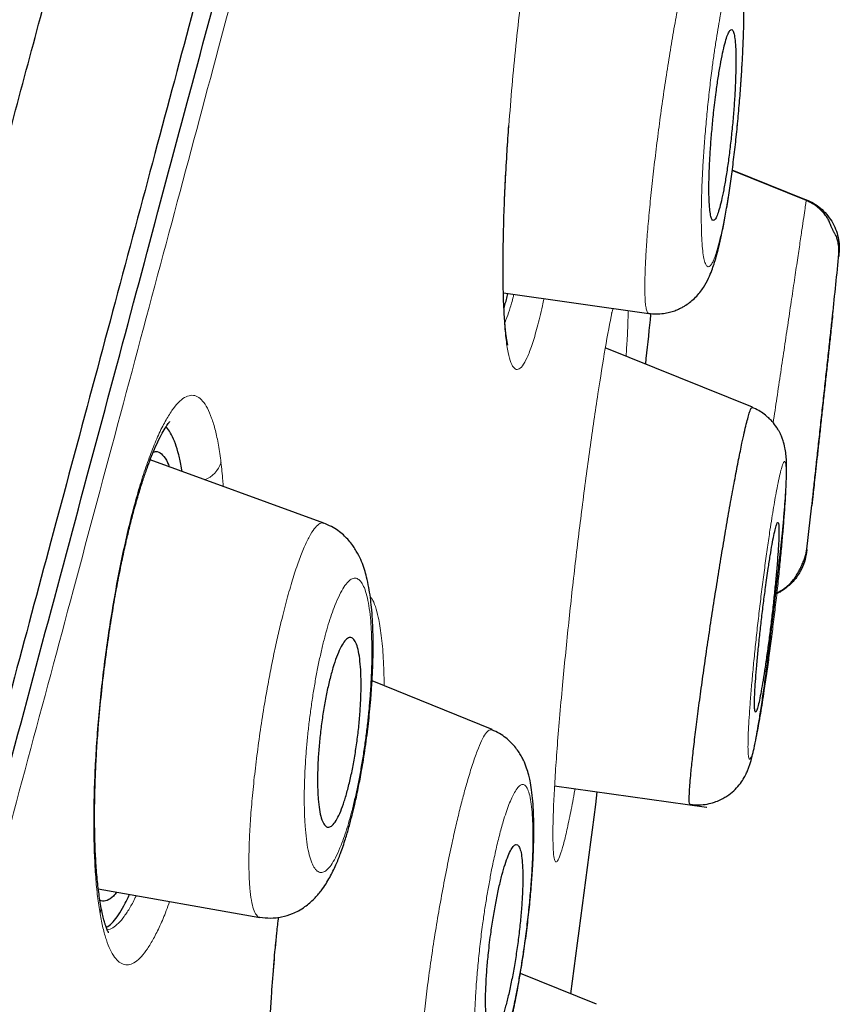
# Model space of a CAD drawing. Header units: millimetres. Extents: x 8 to 847, y 12 to 2109.
# Tile 259 of 265: x 828 to 836, y 1846 to 1855. Entities that reach past the tile are written whole.
import ezdxf

# ---------------------------------------------------------------- set-up
doc = ezdxf.new("R2010")
doc.units = ezdxf.units.MM

msp = doc.modelspace()

# ---------------------------------------------------------------- linework, layer by layer
at = {"color": 7, "linetype": 'Continuous', "lineweight": 30}
for p, q in [((835.5216, 1853.3243), (834.8169, 1853.6086)), ((832.6421, 1852.4453), (834.0235, 1852.251)), ((833.6731, 1852.2541), (833.6742, 1852.2594)), ((835.0089, 1851.3599), (833.6106, 1851.9248)), ((830.9342, 1850.2573), (829.2841, 1850.8578)), ((832.5354, 1848.2946), (831.3931, 1848.7561)), ((833.127, 1847.759), (834.572, 1847.5559)), ((834.5721, 1847.5558), (834.575, 1847.5554)), ((828.7916, 1846.778), (830.328, 1846.5071)), ((833.5275, 1845.6808), (832.8031, 1845.9734))]:
    msp.add_line(p, q, dxfattribs=at)
at = {"color": 8, "linetype": 'Continuous', "lineweight": 0}
for p, q in [((834.818, 1853.6166), (835.5219, 1853.3323)), ((831.5083, 1848.7096), (831.5098, 1848.7147))]:
    msp.add_line(p, q, dxfattribs=at)
at = {"color": 8, "linetype": 'Continuous', "lineweight": 0, "flags": 128}
for points in [[(832.64, 1852.9419), (832.6433, 1852.976), (832.6423, 1852.9847)], [(828.8123, 1846.6339), (828.8154, 1846.5909), (828.8081, 1846.5421)]]:
    msp.add_lwpolyline(points, dxfattribs=at)
at = {"color": 7, "linetype": 'Continuous', "lineweight": 30}
for radius, start, end in [(221.7, 354.004378, 354.15612), (221.7, 353.418789, 353.534728), (220, 352.265096, 352.769588)]:
    msp.add_arc((615.2842, 1875.3908), radius, start, end, dxfattribs=at)
at = {"color": 8, "linetype": 'Continuous', "lineweight": 0}
msp.add_arc((829.6991, 1850.9199), 0.2726, 291.95518, 341.57467, dxfattribs=at)
at = {"color": 7, "linetype": 'Continuous', "lineweight": 30}
for points, knots in [([(807.4836, 1777.5966), (807.6321, 1778.1509), (807.9292, 1779.2595), (808.4015, 1781.0224), (808.8924, 1782.8544), (809.4027, 1784.7589), (809.9309, 1786.7301), (810.4761, 1788.7647), (811.0372, 1790.8587), (811.6132, 1793.0084), (812.2031, 1795.2099), (812.8058, 1797.4594), (813.4204, 1799.7529), (814.0455, 1802.0861), (814.68, 1804.4541), (815.3227, 1806.8525), (815.9723, 1809.2767), (816.6276, 1811.7223), (817.2874, 1814.1848), (817.9505, 1816.6596), (818.6158, 1819.1424), (819.2819, 1821.6284), (819.9476, 1824.1128), (820.6116, 1826.5908), (821.2726, 1829.0579), (821.9296, 1831.5097), (822.5812, 1833.9415), (823.2262, 1836.3489), (823.8635, 1838.7274), (824.4919, 1841.0724), (825.11, 1843.3793), (825.7167, 1845.6435), (826.3109, 1847.861), (826.8915, 1850.0279), (827.4576, 1852.1405), (828.008, 1854.1949), (828.5419, 1856.1872), (829.0581, 1858.1136), (829.5556, 1859.9704), (830.0334, 1861.7535), (830.4904, 1863.4592), (830.926, 1865.0848), (831.3394, 1866.6278), (831.73, 1868.0855), (832.0971, 1869.4554), (832.44, 1870.7349), (832.7579, 1871.9216), (833.0503, 1873.0127), (833.3163, 1874.0057), (833.5554, 1874.898), (833.7673, 1875.6887), (833.9517, 1876.3769), (834.1084, 1876.9618), (834.2371, 1877.4419), (834.338, 1877.8186), (834.4088, 1878.0828), (834.4481, 1878.2295), (834.4532, 1878.2486), (834.4548, 1878.2543)], [0, 0, 0, 0, 0.018042, 0.036084, 0.054125, 0.072166, 0.090206, 0.108247, 0.126288, 0.144329, 0.162369, 0.180411, 0.198454, 0.216495, 0.234536, 0.252576, 0.270617, 0.288657, 0.306697, 0.324738, 0.342779, 0.360821, 0.378863, 0.396905, 0.414946, 0.432988, 0.451029, 0.46907, 0.487111, 0.505152, 0.523194, 0.541236, 0.559277, 0.577318, 0.595359, 0.6134, 0.631441, 0.649482, 0.667522, 0.685564, 0.703605, 0.721646, 0.739687, 0.757729, 0.775771, 0.793813, 0.811856, 0.829898, 0.847941, 0.865983, 0.884024, 0.902063, 0.920103, 0.938143, 0.956182, 0.974222, 0.992264, 1, 1, 1, 1]), ([(835.2833, 1875.9967), (835.2819, 1875.9914), (835.2791, 1875.9807), (835.2561, 1875.8941), (835.2194, 1875.756), (835.1676, 1875.5613), (835.1011, 1875.3114), (835.0197, 1875.0066), (834.9264, 1874.6588), (834.8229, 1874.274), (834.711, 1873.8576), (834.5875, 1873.3983), (834.4527, 1872.8961), (834.3066, 1872.3514), (834.1436, 1871.7432), (833.9626, 1871.0679), (833.7625, 1870.3216), (833.5496, 1869.5278), (833.3242, 1868.6867), (833.0863, 1867.7987), (832.8354, 1866.8622), (832.5791, 1865.9057), (832.3188, 1864.9345), (832.0566, 1863.956), (831.7851, 1862.9424), (831.5043, 1861.8939), (831.2141, 1860.8106), (830.9061, 1859.6609), (830.5798, 1858.4427), (830.2347, 1857.1539), (829.8801, 1855.8293), (829.516, 1854.4689), (829.1423, 1853.073), (828.7585, 1851.6395), (828.376, 1850.2124), (827.9967, 1848.7981), (827.6232, 1847.4056), (827.2446, 1845.9942), (826.8611, 1844.5639), (826.4726, 1843.1146), (826.0678, 1841.604), (825.6466, 1840.0318), (825.2089, 1838.3975), (824.7665, 1836.7453), (824.3194, 1835.0752), (823.8674, 1833.3869), (823.4101, 1831.679), (822.9611, 1830.0036), (822.5221, 1828.3667), (822.0953, 1826.7754), (821.668, 1825.1821), (821.2403, 1823.5866), (820.812, 1821.9888), (820.3711, 1820.3433), (819.9178, 1818.6517), (819.4529, 1816.9154), (818.9886, 1815.1811), (818.5248, 1813.4485), (818.0615, 1811.7174), (817.599, 1809.9901), (817.1514, 1808.32), (816.72, 1806.7118), (816.3057, 1805.1672), (815.8956, 1803.6385), (815.4899, 1802.1255), (815.0884, 1800.6282), (814.6794, 1799.1017), (814.2634, 1797.549), (813.8414, 1795.9734), (813.4256, 1794.4203), (813.0158, 1792.8897), (812.6121, 1791.3815), (812.2156, 1789.9007), (811.8381, 1788.4923), (811.4802, 1787.1576), (811.141, 1785.8931), (810.8098, 1784.6585), (810.4867, 1783.4538), (810.1718, 1782.2791), (809.856, 1781.1007), (809.5405, 1779.9229), (809.2265, 1778.7504), (808.9232, 1777.6173), (808.6306, 1776.5238), (808.3486, 1775.47), (808.0783, 1774.4602), (807.8274, 1773.5244), (807.5958, 1772.6608), (807.3821, 1771.8645), (807.1794, 1771.1092), (806.9879, 1770.395), (806.8076, 1769.7222), (806.6335, 1769.0713), (806.4665, 1768.4474), (806.3081, 1767.856), (806.1637, 1767.3167), (806.0333, 1766.8297), (805.9169, 1766.3952), (805.8149, 1766.0141), (805.7295, 1765.6959), (805.6598, 1765.4361), (805.6045, 1765.2299), (805.5614, 1765.0691), (805.531, 1764.9555), (805.5129, 1764.8875), (805.5107, 1764.879), (805.5097, 1764.8752)], [0, 0, 0, 0, 0.0100488, 0.0200919, 0.0301386, 0.0401985, 0.0502808, 0.0603948, 0.070493, 0.0797013, 0.0888762, 0.0980249, 0.1071542, 0.1162713, 0.1253833, 0.1354668, 0.1455147, 0.1555364, 0.1655409, 0.1755377, 0.1855359, 0.1955954, 0.2048106, 0.214007, 0.2231919, 0.2323725, 0.2415562, 0.2507502, 0.2607489, 0.2707344, 0.2807164, 0.2907046, 0.3007086, 0.3107382, 0.3208483, 0.3300984, 0.3393164, 0.3485101, 0.3576878, 0.3668575, 0.3760274, 0.3859972, 0.3959575, 0.4059188, 0.4158921, 0.4258881, 0.4359177, 0.4460151, 0.4552509, 0.4644585, 0.4736465, 0.4828239, 0.4919994, 0.501182, 0.511156, 0.5211274, 0.5311077, 0.5411082, 0.5511401, 0.5612146, 0.5712997, 0.5805053, 0.5896829, 0.5988408, 0.6079874, 0.6171312, 0.6262804, 0.6362715, 0.6462633, 0.6562665, 0.6662916, 0.6763489, 0.6864488, 0.696503, 0.7056735, 0.714826, 0.7239681, 0.7331072, 0.7422508, 0.7514063, 0.7613949, 0.7713915, 0.7814057, 0.791447, 0.8015249, 0.8116487, 0.8217109, 0.8308841, 0.8400399, 0.8491855, 0.8583278, 0.8674741, 0.8766316, 0.8866669, 0.8966877, 0.9067032, 0.9167224, 0.9267546, 0.936809, 0.9468382, 0.9560053, 0.9651645, 0.9743229, 0.9834876, 0.9926657, 1, 1, 1, 1]), ([(820.5619, 1820.3868), (820.7419, 1821.0585), (821.1013, 1822.4002), (821.6393, 1824.4087), (822.1755, 1826.4098), (822.7099, 1828.4038), (823.2424, 1830.3905), (823.7616, 1832.3282), (824.2666, 1834.2133), (824.7568, 1836.0431), (825.2423, 1837.855), (825.723, 1839.6491), (826.206, 1841.4521), (826.69, 1843.2593), (827.1738, 1845.0648), (827.6494, 1846.8392), (828.1169, 1848.5826), (828.5756, 1850.2937), (829.0157, 1851.9361), (829.4364, 1853.5072), (829.8376, 1855.0057), (830.2277, 1856.4624), (830.6067, 1857.8771), (830.9799, 1859.2701), (831.3462, 1860.6371), (831.7042, 1861.9728), (832.0481, 1863.2551), (832.3776, 1864.4839), (832.6923, 1865.6571), (832.9851, 1866.7501), (833.2562, 1867.7631), (833.5065, 1868.6982), (833.7413, 1869.5754), (833.9607, 1870.3944), (834.1675, 1871.1665), (834.3607, 1871.8871), (834.5389, 1872.5508), (834.6989, 1873.1462), (834.8407, 1873.6729), (834.9636, 1874.13), (835.065, 1874.5088), (835.1459, 1874.8125), (835.2073, 1875.0438), (835.2518, 1875.2116), (835.2766, 1875.3053), (835.2871, 1875.3449), (835.284, 1875.3334), (835.284, 1875.3331)], [0, 0, 0, 0, 0.023348, 0.046637, 0.069904, 0.093184, 0.116513, 0.139899, 0.161914, 0.183909, 0.205913, 0.227956, 0.250066, 0.273262, 0.296451, 0.319667, 0.342941, 0.366307, 0.389749, 0.411805, 0.433832, 0.455857, 0.477904, 0.500001, 0.523166, 0.546344, 0.569563, 0.592854, 0.616246, 0.63967, 0.661691, 0.683687, 0.705684, 0.727707, 0.749779, 0.772936, 0.796127, 0.819383, 0.842732, 0.866205, 0.889715, 0.911771, 0.933756, 0.955693, 0.977608, 0.999525, 1, 1, 1, 1]), ([(834.0234, 1852.251), (834.0478, 1852.2486), (834.0945, 1852.244), (834.1614, 1852.2491), (834.2194, 1852.2603), (834.2708, 1852.2761), (834.313, 1852.2938), (834.3488, 1852.3124), (834.3845, 1852.334), (834.4256, 1852.364), (834.4703, 1852.4048), (834.5107, 1852.4509), (834.5549, 1852.5132), (834.5911, 1852.5808), (834.6228, 1852.657), (834.6455, 1852.7226), (834.667, 1852.7935), (834.6907, 1852.8834), (834.7166, 1852.997), (834.7438, 1853.1347), (834.7711, 1853.2916), (834.7972, 1853.4617), (834.822, 1853.6426), (834.845, 1853.8324), (834.8658, 1854.0285), (834.8837, 1854.2251), (834.8985, 1854.415), (834.9101, 1854.5917), (834.9188, 1854.7527), (834.9247, 1854.8967), (834.9282, 1855.0229), (834.9293, 1855.1338), (834.9279, 1855.2463), (834.9236, 1855.3584), (834.914, 1855.48), (834.9002, 1855.5785), (834.879, 1855.6692), (834.8565, 1855.7365), (834.8337, 1855.7864), (834.8141, 1855.8219), (834.7949, 1855.8528), (834.7685, 1855.889), (834.7318, 1855.9304), (834.6855, 1855.9725), (834.6263, 1856.0147), (834.58, 1856.0359), (834.5555, 1856.0471)], [0, 0, 0, 0, 0.014255, 0.027232, 0.038657, 0.048323, 0.058249, 0.065076, 0.071993, 0.083835, 0.097444, 0.111717, 0.125811, 0.154033, 0.178681, 0.199514, 0.223394, 0.251579, 0.284088, 0.319488, 0.355045, 0.390778, 0.42675, 0.463018, 0.499651, 0.536487, 0.571977, 0.605852, 0.638098, 0.668697, 0.697638, 0.725233, 0.752007, 0.786611, 0.822504, 0.862522, 0.88382, 0.905834, 0.923241, 0.929571, 0.93592, 0.946147, 0.956482, 0.969023, 0.983613, 1, 1, 1, 1]), ([(834.664, 1854.3543), (834.6598, 1854.3222), (834.6516, 1854.2579), (834.6382, 1854.1396), (834.6245, 1854.001), (834.6119, 1853.8453), (834.6028, 1853.696), (834.5971, 1853.5573), (834.5952, 1853.4336), (834.597, 1853.3279), (834.6023, 1853.2432), (834.611, 1853.181), (834.6228, 1853.1431), (834.6372, 1853.1295), (834.6541, 1853.1412), (834.6728, 1853.177), (834.6931, 1853.2372), (834.7143, 1853.3196), (834.7359, 1853.4232), (834.7574, 1853.5451), (834.778, 1853.6821), (834.7972, 1853.8305), (834.8143, 1853.9854), (834.8287, 1854.1425), (834.84, 1854.2962), (834.8479, 1854.4421), (834.8521, 1854.5755), (834.8527, 1854.6928), (834.8495, 1854.7908), (834.8429, 1854.8673), (834.8329, 1854.9202), (834.8201, 1854.9493), (834.8047, 1854.953), (834.7871, 1854.9325), (834.7676, 1854.8871), (834.747, 1854.8187), (834.7256, 1854.7281), (834.7042, 1854.6185), (834.6833, 1854.4935), (834.6704, 1854.4007), (834.664, 1854.3543)], [0, 0, 0, 0, 0.017774, 0.035548, 0.063134, 0.090722, 0.118279, 0.145837, 0.173055, 0.200273, 0.227001, 0.253728, 0.280023, 0.306316, 0.332413, 0.358508, 0.384728, 0.410948, 0.43757, 0.464194, 0.491329, 0.518466, 0.545988, 0.573512, 0.601116, 0.628721, 0.656072, 0.683423, 0.710309, 0.737193, 0.763604, 0.790014, 0.816138, 0.842261, 0.868406, 0.89455, 0.920919, 0.947288, 0.973643, 1, 1, 1, 1]), ([(832.6424, 1852.9845), (832.6445, 1853.0709), (832.6487, 1853.2411), (832.6611, 1853.514), (832.6759, 1853.7785), (832.6884, 1853.9548), (832.6942, 1854.0366)], [0, 0, 0, 0, 0.269012, 0.52963, 0.781931, 1, 1, 1, 1]), ([(835.8292, 1852.7916), (835.8305, 1852.8139), (835.8331, 1852.8555), (835.8268, 1852.9119), (835.8167, 1852.9563), (835.8052, 1852.9884), (835.7958, 1853.0059), (835.791, 1853.0105), (835.7849, 1853.0211), (835.7802, 1853.0302), (835.7752, 1853.0408), (835.7675, 1853.0582), (835.7571, 1853.083), (835.7434, 1853.1145), (835.73, 1853.145), (835.7073, 1853.1821), (835.6752, 1853.2215), (835.6332, 1853.2603), (835.5814, 1853.2968), (835.5413, 1853.315), (835.5207, 1853.3243)], [0, 0, 0, 0, 0.0853, 0.159227, 0.221206, 0.27222, 0.315429, 0.351503, 0.365334, 0.378137, 0.391904, 0.408331, 0.452915, 0.51645, 0.598735, 0.680195, 0.758146, 0.83568, 0.91559, 1, 1, 1, 1]), ([(835.5219, 1853.3322), (835.5452, 1853.3216), (835.5928, 1853.2998), (835.6577, 1853.2529), (835.7161, 1853.1954), (835.7648, 1853.1279), (835.8017, 1853.0534), (835.8253, 1852.9749), (835.8365, 1852.8956), (835.8335, 1852.8433), (835.832, 1852.8177)], [0, 0, 0, 0, 0.119303, 0.24336, 0.370802, 0.500005, 0.629208, 0.756647, 0.880701, 1, 1, 1, 1]), ([(832.6833, 1851.9505), (832.6834, 1851.9504), (832.6848, 1851.9493), (832.6825, 1851.9574), (832.6793, 1851.9737), (832.6742, 1852.0014), (832.668, 1852.0428), (832.6612, 1852.1014), (832.6546, 1852.1752), (832.6488, 1852.2635), (832.6441, 1852.3651), (832.6405, 1852.4866), (832.6387, 1852.6298), (832.6388, 1852.795), (832.6411, 1852.9201), (832.6424, 1852.9845)], [0, 0, 0, 0, 0.00729, 0.058784, 0.110175, 0.170778, 0.24074, 0.320207, 0.409311, 0.491005, 0.57948, 0.674715, 0.776635, 0.885117, 1, 1, 1, 1]), ([(835.832, 1852.8177), (835.8319, 1852.8163), (835.8316, 1852.8143), (835.8296, 1852.7951), (835.8289, 1852.7894)], [0, 0, 0, 0, 0.700976, 1, 1, 1, 1]), ([(832.6473, 1852.3024), (832.6578, 1852.3363), (832.6704, 1852.3775), (832.6834, 1852.43), (832.6857, 1852.4392)], [0, 0, 0, 0, 0.824358, 1, 1, 1, 1]), ([(833.9944, 1851.7697), (834.0097, 1851.9117), (834.0272, 1852.0737), (834.044, 1852.23), (834.0461, 1852.2495)], [0, 0, 0, 0, 0.87579, 1, 1, 1, 1]), ([(835.7714, 1852.2337), (835.7715, 1852.2343), (835.7719, 1852.2382), (835.7701, 1852.2211), (835.7657, 1852.1811), (835.7586, 1852.1158), (835.7519, 1852.0548), (835.7486, 1852.0239)], [0, 0, 0, 0, 0.039317, 0.27605, 0.519734, 0.756445, 1, 1, 1, 1]), ([(835.7486, 1852.0239), (835.7462, 1852.002), (835.7414, 1851.958), (835.7316, 1851.8688), (835.7191, 1851.7537), (835.7035, 1851.6114), (835.687, 1851.4598), (835.6702, 1851.3063), (835.6535, 1851.1526), (835.6375, 1851.0061), (835.6224, 1850.8678), (835.6089, 1850.7444), (835.5971, 1850.6365), (835.5875, 1850.549), (835.5802, 1850.482), (835.5757, 1850.4409), (835.5737, 1850.4228), (835.5741, 1850.4265), (835.5742, 1850.4272)], [0, 0, 0, 0, 0.04442, 0.089374, 0.158461, 0.229583, 0.298623, 0.369663, 0.43818, 0.50865, 0.576406, 0.646078, 0.713164, 0.782151, 0.848938, 0.917643, 0.984635, 1, 1, 1, 1]), ([(834.4183, 1847.5853), (834.4172, 1847.5844), (834.4124, 1847.5804), (834.4092, 1847.6029), (834.4081, 1847.6472), (834.4106, 1847.7073), (834.416, 1847.7844), (834.4253, 1847.8881), (834.4394, 1848.0237), (834.4592, 1848.1956), (834.4833, 1848.3888), (834.5111, 1848.6006), (834.5425, 1848.8275), (834.5768, 1849.0649), (834.6133, 1849.3087), (834.6514, 1849.555), (834.6905, 1849.7998), (834.7298, 1850.0392), (834.7688, 1850.2687), (834.8071, 1850.485), (834.8439, 1850.6848), (834.8786, 1850.8646), (834.9079, 1851.0081), (834.932, 1851.119), (834.9515, 1851.2019), (834.9685, 1851.2676), (834.9847, 1851.3205), (834.9981, 1851.3543), (835.004, 1851.3542), (835.0065, 1851.3542)], [0, 0, 0, 0, 0.012439, 0.054242, 0.085402, 0.116479, 0.147632, 0.178863, 0.220575, 0.26231, 0.303998, 0.345611, 0.387146, 0.428643, 0.470116, 0.511542, 0.552899, 0.594202, 0.635547, 0.676988, 0.718502, 0.760037, 0.801556, 0.832698, 0.863852, 0.89503, 0.926233, 0.967821, 1, 1, 1, 1]), ([(834.4178, 1847.582), (834.4458, 1847.5794), (834.4998, 1847.5745), (834.5773, 1847.5834), (834.6451, 1847.6007), (834.7013, 1847.6233), (834.7467, 1847.6476), (834.7961, 1847.6802), (834.848, 1847.7249), (834.8954, 1847.7803), (834.9303, 1847.8339), (834.9543, 1847.8808), (834.9722, 1847.9232), (834.983, 1847.954), (834.9946, 1847.9914), (835.0084, 1848.0429), (835.0254, 1848.1169), (835.0447, 1848.2141), (835.0653, 1848.3303), (835.0865, 1848.4608), (835.1087, 1848.6088), (835.1306, 1848.7639), (835.1507, 1848.914), (835.1686, 1849.0545), (835.1842, 1849.182), (835.1975, 1849.2942), (835.2086, 1849.39), (835.2174, 1849.4687), (835.2242, 1849.5302), (835.2288, 1849.5727), (835.2317, 1849.5992), (835.2338, 1849.618), (835.2365, 1849.6401), (835.241, 1849.6777), (835.2478, 1849.7347), (835.257, 1849.8132), (835.2679, 1849.9092), (835.2801, 1850.0208), (835.2929, 1850.145), (835.3055, 1850.2775), (835.3165, 1850.4064), (835.3248, 1850.5245), (835.3306, 1850.6324), (835.3338, 1850.7278), (835.3342, 1850.8107), (835.3318, 1850.8763), (835.3258, 1850.9382), (835.315, 1850.9956), (835.2999, 1851.0461), (835.2868, 1851.0805), (835.2732, 1851.11), (835.2613, 1851.1323), (835.2503, 1851.1512), (835.2315, 1851.1807), (835.2032, 1851.2175), (835.163, 1851.259), (835.1203, 1851.2946), (835.0681, 1851.3295), (835.028, 1851.3475), (835.007, 1851.3569)], [0, 0, 0, 0, 0.015341, 0.029606, 0.042427, 0.053538, 0.062773, 0.070679, 0.086419, 0.102529, 0.11762, 0.130427, 0.141363, 0.155983, 0.173485, 0.194694, 0.224492, 0.259569, 0.289755, 0.323144, 0.358313, 0.390877, 0.420519, 0.447205, 0.470783, 0.491242, 0.508592, 0.522834, 0.533965, 0.541982, 0.545952, 0.548432, 0.552247, 0.558159, 0.569287, 0.584097, 0.602549, 0.624601, 0.65022, 0.679387, 0.711716, 0.743107, 0.772456, 0.805113, 0.83513, 0.862222, 0.885117, 0.904344, 0.914806, 0.923757, 0.931158, 0.937051, 0.939694, 0.943683, 0.95651, 0.965301, 0.975579, 0.98721, 1, 1, 1, 1]), ([(828.8124, 1846.6336), (828.8046, 1846.6834), (828.7893, 1846.7816), (828.7733, 1846.9518), (828.7624, 1847.132), (828.7567, 1847.3212), (828.7556, 1847.5159), (828.7588, 1847.714), (828.7659, 1847.9132), (828.7766, 1848.1117), (828.7926, 1848.3383), (828.8156, 1848.5913), (828.8466, 1848.8656), (828.881, 1849.1237), (828.9175, 1849.3633), (828.9549, 1849.5826), (828.9922, 1849.781), (829.0289, 1849.9586), (829.0645, 1850.1176), (829.0992, 1850.2607), (829.1364, 1850.4026), (829.1756, 1850.5395), (829.216, 1850.668), (829.2534, 1850.7768), (829.29, 1850.8746), (829.3278, 1850.9668), (829.3687, 1851.056), (829.4094, 1851.133), (829.4445, 1851.1885), (829.4651, 1851.2154), (829.4732, 1851.2242), (829.4716, 1851.2237), (829.4711, 1851.2236)], [0, 0, 0, 0, 0.042268, 0.083479, 0.123608, 0.162617, 0.200465, 0.237117, 0.272551, 0.306761, 0.339756, 0.38705, 0.431818, 0.474027, 0.513629, 0.550583, 0.584866, 0.616469, 0.645621, 0.673207, 0.699326, 0.731801, 0.761603, 0.788753, 0.813808, 0.841576, 0.873139, 0.906689, 0.940089, 0.972711, 0.991596, 1, 1, 1, 1]), ([(829.5871, 1850.7475), (829.5854, 1850.7593), (829.5768, 1850.8199), (829.5562, 1850.9101), (829.5252, 1851.0163), (829.4888, 1851.0979), (829.4581, 1851.1499), (829.4383, 1851.1654), (829.4333, 1851.1693)], [0, 0, 0, 0, 0.052254, 0.268183, 0.485213, 0.705438, 0.926214, 1, 1, 1, 1]), ([(829.3149, 1850.9339), (829.3275, 1850.9362), (829.3589, 1850.9418), (829.4039, 1850.9071), (829.4419, 1850.857), (829.4604, 1850.8065), (829.4658, 1850.7916)], [0, 0, 0, 0, 0.214641, 0.537462, 0.864288, 1, 1, 1, 1]), ([(830.3274, 1846.5091), (830.3611, 1846.5052), (830.4302, 1846.4972), (830.5353, 1846.5097), (830.6265, 1846.5377), (830.6999, 1846.5733), (830.7689, 1846.6169), (830.842, 1846.6795), (830.9082, 1846.7565), (830.9555, 1846.8253), (830.9914, 1846.8865), (831.0225, 1846.9466), (831.0565, 1847.0201), (831.0966, 1847.1199), (831.1376, 1847.2408), (831.1738, 1847.3632), (831.2029, 1847.4727), (831.2279, 1847.576), (831.2484, 1847.6682), (831.2651, 1847.7488), (831.2802, 1847.826), (831.2957, 1847.9108), (831.3125, 1848.0108), (831.3299, 1848.1243), (831.3454, 1848.2389), (831.359, 1848.3516), (831.3709, 1848.4638), (831.3819, 1848.585), (831.3922, 1848.7253), (831.4002, 1848.88), (831.4044, 1849.0439), (831.4037, 1849.1992), (831.3983, 1849.3368), (831.3894, 1849.4524), (831.378, 1849.5526), (831.3629, 1849.6491), (831.3446, 1849.7348), (831.3214, 1849.8175), (831.2946, 1849.8919), (831.2644, 1849.9572), (831.2315, 1850.0134), (831.2011, 1850.0577), (831.1644, 1850.1022), (831.1198, 1850.1464), (831.0683, 1850.1876), (831.0059, 1850.2268), (830.9586, 1850.2459), (830.934, 1850.2559)], [0, 0, 0, 0, 0.021398, 0.043893, 0.067162, 0.080925, 0.098664, 0.127389, 0.15343, 0.175313, 0.194892, 0.213316, 0.231576, 0.262682, 0.29845, 0.32482, 0.349962, 0.372057, 0.391147, 0.407278, 0.421138, 0.437514, 0.457361, 0.479222, 0.502428, 0.52225, 0.542937, 0.566038, 0.591391, 0.624135, 0.657676, 0.692096, 0.724697, 0.753004, 0.777654, 0.803358, 0.831383, 0.851966, 0.874333, 0.898226, 0.91069, 0.923559, 0.938112, 0.951095, 0.965818, 0.982178, 1, 1, 1, 1]), ([(835.159, 1849.8238), (835.1548, 1849.7949), (835.1464, 1849.7373), (835.1312, 1849.6276), (835.114, 1849.495), (835.0953, 1849.3405), (835.0781, 1849.1869), (835.0629, 1849.0387), (835.0501, 1848.9004), (835.04, 1848.7756), (835.033, 1848.6681), (835.0291, 1848.5801), (835.0285, 1848.5145), (835.0311, 1848.472), (835.0369, 1848.4546), (835.0457, 1848.4618), (835.0573, 1848.4946), (835.0714, 1848.5513), (835.0876, 1848.6315), (835.1055, 1848.7326), (835.1247, 1848.8523), (835.1445, 1848.987), (835.1644, 1849.1329), (835.1837, 1849.2855), (835.2019, 1849.4402), (835.2184, 1849.5923), (835.2328, 1849.7373), (835.2446, 1849.871), (835.2535, 1849.9895), (835.2594, 1850.0901), (835.262, 1850.1697), (835.2614, 1850.2271), (835.2575, 1850.2599), (835.2506, 1850.2684), (835.2407, 1850.2511), (835.2282, 1850.2096), (835.2132, 1850.1437), (835.1964, 1850.0561), (835.1782, 1849.9496), (835.1654, 1849.8657), (835.159, 1849.8238)], [0, 0, 0, 0, 0.017403, 0.034807, 0.062108, 0.08941, 0.116686, 0.143963, 0.171026, 0.19809, 0.22485, 0.251609, 0.278106, 0.304601, 0.330985, 0.357367, 0.383838, 0.410308, 0.437032, 0.463757, 0.490793, 0.51783, 0.545094, 0.57236, 0.599667, 0.626975, 0.654121, 0.681267, 0.708125, 0.734981, 0.761548, 0.788114, 0.814511, 0.840907, 0.867328, 0.893749, 0.920316, 0.946883, 0.973441, 1, 1, 1, 1]), ([(835.5233, 1849.9815), (835.5179, 1849.95), (835.5067, 1849.8854), (835.4657, 1849.7931), (835.4064, 1849.7075), (835.3286, 1849.6375), (835.2677, 1849.5956), (835.2323, 1849.5836), (835.2299, 1849.5828)], [0, 0, 0, 0, 0.184519, 0.379031, 0.580159, 0.783738, 0.985292, 1, 1, 1, 1]), ([(835.2307, 1849.5896), (835.2331, 1849.5906), (835.2506, 1849.5973), (835.2787, 1849.6132), (835.3162, 1849.6369), (835.349, 1849.6636), (835.3789, 1849.6933), (835.4061, 1849.7264), (835.4307, 1849.7631), (835.4498, 1849.7984), (835.469, 1849.836), (835.483, 1849.866), (835.4922, 1849.8873), (835.5006, 1849.9082), (835.5108, 1849.9365), (835.5208, 1849.9715), (835.5242, 1849.9943), (835.526, 1850.0067)], [0, 0, 0, 0, 0.012058, 0.088931, 0.153188, 0.220512, 0.296, 0.382311, 0.480792, 0.586422, 0.673186, 0.710908, 0.746738, 0.782336, 0.819256, 0.901528, 1, 1, 1, 1]), ([(835.5259, 1850.0061), (835.5251, 1849.9989), (835.5235, 1849.9838), (835.5233, 1849.9823), (835.5233, 1849.9815)], [0, 0, 0, 0, 0.476745, 1, 1, 1, 1]), ([(835.5233, 1849.9815), (835.5233, 1849.9823), (835.5235, 1849.9838), (835.5251, 1849.9989), (835.5259, 1850.0061)], [0, 0, 0, 0, 0.523061, 1, 1, 1, 1]), ([(830.8817, 1847.633), (830.879, 1847.6803), (830.874, 1847.7652), (830.8759, 1847.9109), (830.8828, 1848.0529), (830.8954, 1848.2005), (830.9127, 1848.3487), (830.9346, 1848.4948), (830.9604, 1848.635), (830.9897, 1848.7658), (831.0218, 1848.8844), (831.0559, 1848.9863), (831.0912, 1849.0696), (831.1264, 1849.1296), (831.1608, 1849.1652), (831.1928, 1849.1734), (831.2217, 1849.1549), (831.2463, 1849.1091), (831.2659, 1849.0388), (831.2799, 1848.9457), (831.2881, 1848.8345), (831.2903, 1848.7075), (831.2867, 1848.5702), (831.2775, 1848.425), (831.2632, 1848.2771), (831.2439, 1848.1291), (831.2205, 1847.9849), (831.1932, 1847.848), (831.1627, 1847.7212), (831.1298, 1847.6089), (831.0952, 1847.5132), (831.0599, 1847.4389), (831.0248, 1847.3875), (830.9913, 1847.3625), (830.9603, 1847.3641), (830.933, 1847.3934), (830.9103, 1847.4487), (830.8924, 1847.5274), (830.8853, 1847.5978), (830.8817, 1847.633)], [0, 0, 0, 0, 0.033628, 0.060335, 0.08704, 0.113097, 0.139152, 0.164893, 0.190632, 0.216527, 0.242421, 0.268899, 0.295378, 0.322625, 0.349875, 0.37772, 0.405569, 0.433554, 0.461541, 0.48916, 0.516779, 0.543714, 0.570648, 0.596881, 0.623112, 0.648907, 0.674699, 0.700497, 0.726294, 0.752556, 0.778819, 0.805825, 0.832836, 0.860531, 0.888231, 0.916177, 0.944125, 0.972062, 1, 1, 1, 1]), ([(831.9016, 1844.5261), (831.9279, 1844.5235), (831.9775, 1844.5185), (832.0479, 1844.5242), (832.1069, 1844.5359), (832.1558, 1844.5509), (832.1956, 1844.567), (832.232, 1844.5848), (832.2701, 1844.6069), (832.3182, 1844.6409), (832.373, 1844.6897), (832.428, 1844.7536), (832.4712, 1844.8182), (832.5045, 1844.8778), (832.5384, 1844.9481), (832.5703, 1845.0254), (832.602, 1845.1135), (832.6325, 1845.2082), (832.6653, 1845.3219), (832.701, 1845.4605), (832.7383, 1845.6249), (832.7751, 1845.8099), (832.8096, 1846.0063), (832.8405, 1846.2067), (832.8674, 1846.4078), (832.89, 1846.606), (832.9076, 1846.7948), (832.92, 1846.9687), (832.9278, 1847.1241), (832.9316, 1847.2616), (832.932, 1847.3849), (832.9292, 1847.5021), (832.9225, 1847.615), (832.9117, 1847.7166), (832.8983, 1847.7964), (832.8828, 1847.8637), (832.8632, 1847.9296), (832.8394, 1847.989), (832.8114, 1848.0433), (832.7846, 1848.0867), (832.7523, 1848.1301), (832.7119, 1848.1744), (832.6637, 1848.217), (832.6039, 1848.2586), (832.5575, 1848.2798), (832.5333, 1848.2909)], [0, 0, 0, 0, 0.016321, 0.030744, 0.042958, 0.052753, 0.061845, 0.068796, 0.07936, 0.09376, 0.111873, 0.132668, 0.153597, 0.174531, 0.193962, 0.220696, 0.246329, 0.272555, 0.302322, 0.335719, 0.37275, 0.411548, 0.450001, 0.488151, 0.526023, 0.563652, 0.600837, 0.635998, 0.668945, 0.699757, 0.728628, 0.757883, 0.788463, 0.819338, 0.846288, 0.862943, 0.882345, 0.90448, 0.916139, 0.928248, 0.941532, 0.953561, 0.967413, 0.982965, 1, 1, 1, 1]), ([(832.5244, 1846.3692), (832.5199, 1846.3356), (832.5108, 1846.2686), (832.4974, 1846.1501), (832.485, 1846.0163), (832.4758, 1845.8733), (832.4719, 1845.7434), (832.4731, 1845.6303), (832.4794, 1845.5373), (832.4905, 1845.4665), (832.5061, 1845.4199), (832.5255, 1845.3977), (832.5483, 1845.4009), (832.5736, 1845.4282), (832.6012, 1845.4797), (832.63, 1845.5532), (832.6595, 1845.6478), (832.689, 1845.7609), (832.7174, 1845.89), (832.7442, 1846.0318), (832.7684, 1846.182), (832.7893, 1846.3368), (832.8061, 1846.4908), (832.8184, 1846.6396), (832.8255, 1846.778), (832.8276, 1846.9021), (832.8244, 1847.0079), (832.8163, 1847.0928), (832.8033, 1847.1545), (832.7863, 1847.1921), (832.7655, 1847.2044), (832.7417, 1847.1924), (832.7153, 1847.1555), (832.6872, 1847.0959), (832.658, 1847.0139), (832.6285, 1846.9123), (832.5994, 1846.7931), (832.5718, 1846.6603), (832.5462, 1846.5176), (832.5316, 1846.4186), (832.5244, 1846.3692)], [0, 0, 0, 0, 0.017774, 0.035548, 0.063134, 0.090722, 0.118279, 0.145837, 0.173055, 0.200273, 0.227001, 0.253728, 0.280023, 0.306316, 0.332413, 0.358508, 0.384728, 0.410948, 0.43757, 0.464194, 0.491329, 0.518466, 0.545988, 0.573512, 0.601116, 0.628721, 0.656072, 0.683423, 0.710309, 0.737193, 0.763604, 0.790014, 0.816138, 0.842261, 0.868406, 0.89455, 0.920919, 0.947288, 0.973643, 1, 1, 1, 1]), ([(828.9657, 1846.7473), (828.9556, 1846.7342), (828.9243, 1846.6937), (828.8751, 1846.6663), (828.8319, 1846.6555), (828.8108, 1846.6704), (828.8066, 1846.6734)], [0, 0, 0, 0, 0.176375, 0.544741, 0.909292, 1, 1, 1, 1]), ([(828.8669, 1846.4144), (828.8717, 1846.4164), (828.8924, 1846.4254), (828.9311, 1846.4631), (828.9824, 1846.5282), (829.0349, 1846.6147), (829.0702, 1846.6887), (829.0879, 1846.7258)], [0, 0, 0, 0, 0.070362, 0.303582, 0.535197, 0.767403, 1, 1, 1, 1]), ([(828.8872, 1846.3619), (828.8877, 1846.3616), (828.8904, 1846.3602), (828.8839, 1846.3711), (828.8774, 1846.3871), (828.8698, 1846.406), (828.8622, 1846.4269), (828.8527, 1846.4561), (828.8409, 1846.4978), (828.8267, 1846.5563), (828.8174, 1846.6064), (828.8124, 1846.6336)], [0, 0, 0, 0, 0.028572, 0.18339, 0.316412, 0.4092, 0.485972, 0.574621, 0.689844, 0.831665, 1, 1, 1, 1]), ([(830.4202, 1844.7079), (830.4179, 1844.7596), (830.4132, 1844.8619), (830.4116, 1845.0331), (830.4134, 1845.2119), (830.4189, 1845.3975), (830.4276, 1845.5876), (830.4409, 1845.811), (830.4605, 1846.068), (830.4827, 1846.3123), (830.4993, 1846.46), (830.5049, 1846.5095)], [0, 0, 0, 0, 0.113367, 0.224223, 0.332606, 0.438504, 0.541875, 0.642668, 0.788893, 0.929144, 1, 1, 1, 1])]:
    msp.add_open_spline(points, degree=3, knots=knots, dxfattribs=at)
at = {"color": 8, "linetype": 'Continuous', "lineweight": 0}
for points, knots in [([(835.2832, 1874.7394), (835.2813, 1874.7326), (835.2776, 1874.7189), (835.2475, 1874.6058), (835.1992, 1874.4248), (835.1311, 1874.1695), (835.0435, 1873.8415), (834.9383, 1873.4491), (834.8171, 1872.9977), (834.6816, 1872.4933), (834.5298, 1871.9275), (834.3617, 1871.3006), (834.1738, 1870.5991), (833.9651, 1869.8202), (833.7349, 1868.9607), (833.4876, 1868.0368), (833.2232, 1867.049), (832.9412, 1865.9953), (832.6472, 1864.8987), (832.3433, 1863.7655), (832.0321, 1862.6049), (831.7081, 1861.3966), (831.3715, 1860.1408), (831.0152, 1858.8113), (830.6389, 1857.4066), (830.2421, 1855.925), (829.8328, 1854.396), (829.4108, 1852.8196), (828.9759, 1851.195), (828.5372, 1849.5582), (828.097, 1847.9167), (827.6579, 1846.2794), (827.2117, 1844.6153), (826.7586, 1842.9243), (826.2877, 1841.1662), (825.7992, 1839.3426), (825.2934, 1837.455), (824.7822, 1835.5473), (824.2657, 1833.6193), (823.744, 1831.6718), (823.2281, 1829.7465), (822.7194, 1827.8488), (822.2193, 1825.9826), (821.7176, 1824.1101), (821.2142, 1822.2309), (820.8779, 1820.9757), (820.7096, 1820.3473)], [0, 0, 0, 0, 0.023168, 0.046434, 0.069701, 0.092999, 0.116356, 0.139848, 0.161958, 0.183993, 0.205976, 0.227934, 0.249889, 0.273172, 0.296404, 0.319615, 0.342835, 0.366091, 0.38956, 0.411691, 0.433739, 0.45573, 0.477689, 0.499641, 0.522949, 0.546219, 0.569484, 0.592773, 0.616117, 0.639599, 0.66169, 0.683697, 0.705646, 0.727565, 0.749482, 0.772959, 0.796364, 0.819731, 0.843097, 0.866494, 0.889919, 0.911946, 0.933938, 0.955924, 0.977935, 1, 1, 1, 1]), ([(834.0238, 1852.253), (834.0223, 1852.2526), (834.0157, 1852.2507), (834.0068, 1852.2671), (833.9972, 1852.3014), (833.9899, 1852.3609), (833.9858, 1852.4498), (833.9863, 1852.575), (833.9918, 1852.7264), (834.0022, 1852.9027), (834.0177, 1853.1003), (834.0378, 1853.3151), (834.0621, 1853.5434), (834.0899, 1853.7816), (834.121, 1854.0258), (834.1547, 1854.2726), (834.1909, 1854.5178), (834.229, 1854.7573), (834.2683, 1854.9874), (834.3079, 1855.2039), (834.3441, 1855.3864), (834.3762, 1855.5364), (834.4042, 1855.6573), (834.4311, 1855.7631), (834.4595, 1855.8634), (834.4885, 1855.951), (834.5166, 1856.0151), (834.5394, 1856.0488), (834.5504, 1856.0453), (834.5551, 1856.0438)], [0, 0, 0, 0, 0.008775, 0.039808, 0.070923, 0.102109, 0.143734, 0.185338, 0.226839, 0.26821, 0.309512, 0.350791, 0.392044, 0.433241, 0.474365, 0.515448, 0.556612, 0.597882, 0.639219, 0.680571, 0.721915, 0.752946, 0.783999, 0.815082, 0.846186, 0.887621, 0.928928, 0.970003, 1, 1, 1, 1]), ([(832.64, 1852.9419), (832.642, 1853.0222), (832.6458, 1853.1822), (832.6567, 1853.4405), (832.6714, 1853.7098), (832.692, 1854.0201), (832.7195, 1854.3689), (832.7553, 1854.7527), (832.7929, 1855.1005), (832.8265, 1855.383), (832.847, 1855.5342), (832.8553, 1855.596)], [0, 0, 0, 0, 0.103711, 0.206475, 0.309367, 0.413461, 0.55165, 0.688263, 0.825763, 0.928724, 1, 1, 1, 1]), ([(834.8219, 1853.6561), (834.8293, 1853.7155), (834.8443, 1853.8349), (834.8642, 1854.0202), (834.8819, 1854.2069), (834.8968, 1854.3914), (834.9088, 1854.5707), (834.9175, 1854.7412), (834.9229, 1854.9013), (834.9251, 1855.0488), (834.9238, 1855.1812), (834.9193, 1855.2967), (834.9115, 1855.3916), (834.9003, 1855.4641), (834.8862, 1855.514), (834.8692, 1855.54), (834.8512, 1855.5418), (834.8333, 1855.5265), (834.8161, 1855.4988), (834.7981, 1855.4576), (834.7772, 1855.3965), (834.7533, 1855.3105), (834.7268, 1855.1963), (834.7024, 1855.0742), (834.6805, 1854.952), (834.6613, 1854.8341), (834.6429, 1854.7099), (834.6233, 1854.5655), (834.6031, 1854.4005), (834.5831, 1854.2152), (834.5656, 1854.0287), (834.5506, 1853.8436), (834.5387, 1853.6644), (834.5299, 1853.4932), (834.5246, 1853.3331), (834.5224, 1853.1857), (834.5237, 1853.0528), (834.5281, 1852.9375), (834.5359, 1852.8425), (834.5471, 1852.7703), (834.5612, 1852.7207), (834.5782, 1852.6947), (834.5962, 1852.6931), (834.6141, 1852.7087), (834.6313, 1852.7367), (834.6493, 1852.7784), (834.6701, 1852.8395), (834.694, 1852.9256), (834.7205, 1853.0403), (834.7449, 1853.162), (834.7667, 1853.2838), (834.7859, 1853.4016), (834.8045, 1853.5255), (834.8161, 1853.6128), (834.8219, 1853.6561)], [0, 0, 0, 0, 0.020756, 0.041697, 0.062521, 0.083571, 0.10428, 0.124999, 0.145814, 0.166544, 0.187523, 0.208546, 0.22925, 0.249991, 0.270704, 0.291421, 0.312498, 0.328146, 0.343726, 0.359445, 0.374953, 0.3957, 0.416636, 0.437441, 0.453286, 0.468883, 0.484391, 0.499974, 0.52077, 0.541547, 0.562657, 0.583469, 0.604381, 0.625109, 0.645874, 0.666815, 0.687612, 0.708762, 0.729479, 0.750126, 0.770951, 0.791679, 0.812666, 0.828504, 0.84409, 0.859588, 0.875164, 0.895818, 0.916786, 0.937655, 0.953231, 0.968829, 0.984537, 1, 1, 1, 1]), ([(835.2065, 1851.2106), (835.2182, 1851.2891), (835.2421, 1851.449), (835.2782, 1851.6917), (835.3141, 1851.9331), (835.3489, 1852.1669), (835.3819, 1852.389), (835.4126, 1852.5956), (835.4404, 1852.7828), (835.4646, 1852.9459), (835.4848, 1853.0822), (835.5009, 1853.1913), (835.5125, 1853.2692), (835.519, 1853.3129), (835.5199, 1853.3191), (835.5201, 1853.3206)], [0, 0, 0, 0, 0.078026, 0.158955, 0.240195, 0.321693, 0.4033, 0.484849, 0.566237, 0.647549, 0.728981, 0.810506, 0.891965, 0.973146, 1, 1, 1, 1]), ([(833.0282, 1852.391), (833.0235, 1852.3684), (833.002, 1852.265), (832.9638, 1852.1154), (832.9148, 1851.9475), (832.8676, 1851.8249), (832.8233, 1851.7467), (832.7823, 1851.7119), (832.7454, 1851.7218), (832.7132, 1851.7761), (832.6861, 1851.8731), (832.6647, 1852.0139), (832.6493, 1852.195), (832.6398, 1852.4116), (832.636, 1852.6589), (832.6387, 1852.8473), (832.64, 1852.9419)], [0, 0, 0, 0, 0.021019, 0.096048, 0.171333, 0.246207, 0.321981, 0.397562, 0.472552, 0.548142, 0.623123, 0.698057, 0.774171, 0.849507, 0.92441, 1, 1, 1, 1]), ([(835.8289, 1852.7894), (835.8283, 1852.7832), (835.8264, 1852.766), (835.821, 1852.7169), (835.8139, 1852.6515), (835.8061, 1852.5797), (835.797, 1852.496), (835.7856, 1852.3908), (835.7716, 1852.262), (835.7547, 1852.107), (835.7366, 1851.9403), (835.7175, 1851.7649), (835.6977, 1851.5834), (835.6776, 1851.3987), (835.6575, 1851.2141), (835.6378, 1851.0325), (835.6187, 1850.8571), (835.6005, 1850.6905), (835.5837, 1850.5361), (835.5685, 1850.3968), (835.5551, 1850.2738), (835.5438, 1850.1699), (835.5354, 1850.0926), (835.5297, 1850.0406), (835.5268, 1850.0137), (835.526, 1850.0066), (835.5259, 1850.0061)], [0, 0, 0, 0, 0.026834, 0.074352, 0.109822, 0.145058, 0.180427, 0.216292, 0.263698, 0.310847, 0.35853, 0.405915, 0.452929, 0.5004, 0.547879, 0.594959, 0.642406, 0.689717, 0.736719, 0.784254, 0.831359, 0.878996, 0.926159, 0.961873, 0.997181, 1, 1, 1, 1]), ([(832.6558, 1852.1665), (832.6594, 1852.1742), (832.6737, 1852.2043), (832.6994, 1852.2805), (832.7245, 1852.362), (832.7385, 1852.4193), (832.7414, 1852.4313)], [0, 0, 0, 0, 0.132122, 0.515376, 0.898108, 1, 1, 1, 1]), ([(833.2038, 1848.7152), (833.2216, 1848.9007), (833.2565, 1849.2631), (833.3202, 1849.8403), (833.3901, 1850.414), (833.4646, 1850.9707), (833.5396, 1851.4901), (833.6103, 1851.9255), (833.6587, 1852.1944), (833.6801, 1852.285), (833.6834, 1852.2988)], [0, 0, 0, 0, 0.143823, 0.28086, 0.417245, 0.559197, 0.702916, 0.839588, 0.975612, 1, 1, 1, 1]), ([(833.8284, 1852.2784), (833.8265, 1852.1966), (833.8237, 1852.077), (833.8118, 1851.9007), (833.8081, 1851.845)], [0, 0, 0, 0, 0.684529, 1, 1, 1, 1]), ([(828.8081, 1846.5421), (828.7997, 1846.5956), (828.783, 1846.7022), (828.7654, 1846.8893), (828.7535, 1847.0949), (828.7478, 1847.319), (828.7481, 1847.5571), (828.7547, 1847.8062), (828.7675, 1848.0646), (828.7865, 1848.3309), (828.8114, 1848.6022), (828.8423, 1848.8759), (828.879, 1849.1502), (828.9211, 1849.4233), (828.9678, 1849.6905), (829.0184, 1849.9467), (829.0725, 1850.1888), (829.1298, 1850.4156), (829.1897, 1850.6255), (829.2515, 1850.8159), (829.3149, 1850.9855), (829.3792, 1851.1324), (829.4432, 1851.2557), (829.5059, 1851.3522), (829.5669, 1851.4213), (829.6258, 1851.4626), (829.6818, 1851.4768), (829.7345, 1851.4632), (829.7837, 1851.4217), (829.8289, 1851.3532), (829.8696, 1851.2601), (829.9049, 1851.1423), (829.9349, 1851.0022), (829.9501, 1850.89), (829.9577, 1850.8338)], [0, 0, 0, 0, 0.031274, 0.062377, 0.093617, 0.1253, 0.156878, 0.188012, 0.219013, 0.250194, 0.281369, 0.312354, 0.343488, 0.375103, 0.406857, 0.438023, 0.46895, 0.499992, 0.531104, 0.562077, 0.593261, 0.625, 0.656521, 0.687645, 0.718702, 0.750026, 0.781091, 0.81207, 0.843281, 0.875033, 0.906586, 0.937729, 0.968764, 1, 1, 1, 1]), ([(829.9577, 1850.8338), (829.9642, 1850.7781), (829.9725, 1850.7063), (829.9774, 1850.6237), (829.9786, 1850.605)], [0, 0, 0, 0, 0.774561, 1, 1, 1, 1]), ([(835.1222, 1848.6647), (835.1301, 1848.7179), (835.1459, 1848.8244), (835.1698, 1848.9983), (835.1933, 1849.1789), (835.2161, 1849.3635), (835.2376, 1849.5481), (835.2575, 1849.7298), (835.2755, 1849.9063), (835.2915, 1850.0754), (835.3051, 1850.234), (835.3162, 1850.3797), (835.3243, 1850.5085), (835.3294, 1850.6182), (835.3314, 1850.7077), (835.3303, 1850.7754), (835.3265, 1850.8176), (835.3208, 1850.839), (835.3141, 1850.8444), (835.3058, 1850.8356), (835.2948, 1850.81), (835.2807, 1850.7627), (835.2629, 1850.6878), (835.2448, 1850.5989), (835.2271, 1850.504), (835.2106, 1850.4085), (835.1935, 1850.3038), (835.174, 1850.1778), (835.1523, 1850.0288), (835.1284, 1849.8554), (835.1048, 1849.6744), (835.082, 1849.4897), (835.0605, 1849.3051), (835.0407, 1849.1235), (835.0227, 1848.947), (835.0067, 1848.7778), (834.9931, 1848.619), (834.9819, 1848.4731), (834.9737, 1848.344), (834.9686, 1848.2345), (834.9666, 1848.1448), (834.9677, 1848.0767), (834.9715, 1848.0351), (834.9771, 1848.0138), (834.9838, 1848.0086), (834.9921, 1848.0177), (835.0031, 1848.0431), (835.0174, 1848.0912), (835.0352, 1848.1665), (835.0534, 1848.2554), (835.071, 1848.3501), (835.0876, 1848.4457), (835.1047, 1848.55), (835.1164, 1848.6264), (835.1222, 1848.6647)], [0, 0, 0, 0, 0.0207771, 0.0415166, 0.0625707, 0.0835889, 0.1042857, 0.1250213, 0.1458049, 0.1665177, 0.1875005, 0.2084832, 0.2291731, 0.2499321, 0.2705964, 0.2915589, 0.3123987, 0.3283072, 0.3439106, 0.3593692, 0.3748477, 0.3956352, 0.4163456, 0.4373425, 0.4531721, 0.4687625, 0.4842722, 0.4998622, 0.5206731, 0.541444, 0.5625292, 0.5835792, 0.6042712, 0.624967, 0.6457807, 0.6665005, 0.6874671, 0.7085428, 0.7292513, 0.7499568, 0.7707545, 0.7914743, 0.8124694, 0.8282845, 0.8438612, 0.859359, 0.87494, 0.8955806, 0.9165767, 0.9374158, 0.9533185, 0.9689429, 0.9844488, 1, 1, 1, 1]), ([(830.3284, 1846.5098), (830.3278, 1846.5096), (830.3144, 1846.5057), (830.293, 1846.5279), (830.2656, 1846.5805), (830.2451, 1846.6669), (830.231, 1846.7803), (830.2233, 1846.9199), (830.2222, 1847.0832), (830.2275, 1847.2683), (830.2396, 1847.473), (830.2585, 1847.6938), (830.2837, 1847.9267), (830.3146, 1848.1678), (830.3507, 1848.4131), (830.3883, 1848.6383), (830.4255, 1848.84), (830.4612, 1849.0173), (830.4987, 1849.1888), (830.5417, 1849.3708), (830.5903, 1849.5578), (830.6439, 1849.7413), (830.697, 1849.9006), (830.7488, 1850.0315), (830.7983, 1850.1337), (830.845, 1850.2076), (830.8877, 1850.2487), (830.9172, 1850.264), (830.9305, 1850.255), (830.9328, 1850.2534)], [0, 0, 0, 0, 0.002207, 0.043651, 0.084941, 0.126156, 0.167329, 0.20845, 0.249499, 0.290477, 0.331463, 0.372566, 0.413763, 0.454998, 0.496229, 0.537458, 0.568435, 0.599486, 0.630603, 0.661749, 0.703217, 0.744516, 0.785549, 0.826456, 0.867583, 0.908873, 0.950195, 0.991407, 1, 1, 1, 1]), ([(831.3781, 1848.6594), (831.3815, 1848.7176), (831.3885, 1848.8347), (831.392, 1848.9994), (831.3907, 1849.1541), (831.3841, 1849.2946), (831.3722, 1849.4188), (831.3552, 1849.5236), (831.3335, 1849.6089), (831.3072, 1849.6734), (831.2768, 1849.7157), (831.243, 1849.736), (831.2061, 1849.732), (831.167, 1849.7033), (831.126, 1849.6512), (831.0838, 1849.5755), (831.0445, 1849.4858), (831.0089, 1849.3902), (830.9777, 1849.294), (830.9477, 1849.1888), (830.919, 1849.0752), (830.8917, 1848.9534), (830.8661, 1848.8253), (830.8425, 1848.6924), (830.821, 1848.5561), (830.802, 1848.4182), (830.7857, 1848.28), (830.7723, 1848.1434), (830.7607, 1847.9942), (830.7522, 1847.8348), (830.7483, 1847.669), (830.7499, 1847.5144), (830.7565, 1847.3732), (830.7684, 1847.2492), (830.7853, 1847.1441), (830.8072, 1847.0588), (830.8335, 1846.9946), (830.8639, 1846.9518), (830.8977, 1846.9316), (830.9345, 1846.9355), (830.9736, 1846.9644), (831.0144, 1847.0168), (831.0567, 1847.0927), (831.0959, 1847.1825), (831.1314, 1847.2781), (831.1625, 1847.3745), (831.1926, 1847.48), (831.2213, 1847.5938), (831.2484, 1847.7147), (831.2739, 1847.8418), (831.2975, 1847.975), (831.319, 1848.1117), (831.3382, 1848.2502), (831.3545, 1848.3883), (831.3683, 1848.5256), (831.3748, 1848.615), (831.3781, 1848.6594)], [0, 0, 0, 0, 0.020726, 0.041665, 0.062465, 0.083541, 0.104245, 0.124919, 0.145749, 0.166473, 0.187421, 0.208549, 0.229258, 0.249912, 0.270664, 0.291379, 0.312424, 0.328318, 0.343915, 0.359382, 0.374892, 0.390346, 0.406126, 0.421744, 0.437357, 0.453186, 0.468774, 0.484278, 0.499858, 0.520633, 0.541402, 0.562507, 0.583514, 0.604241, 0.625028, 0.645721, 0.66671, 0.687516, 0.708737, 0.729451, 0.750027, 0.770826, 0.791549, 0.812562, 0.828429, 0.84402, 0.859505, 0.875054, 0.890486, 0.905938, 0.921574, 0.937547, 0.953175, 0.96876, 0.984485, 1, 1, 1, 1]), ([(831.3769, 1849.5551), (831.3824, 1849.5492), (831.4003, 1849.5299), (831.426, 1849.4659), (831.4568, 1849.3547), (831.483, 1849.1941), (831.5028, 1848.9789), (831.5074, 1848.8029), (831.5098, 1848.7147)], [0, 0, 0, 0, 0.067936, 0.222701, 0.380221, 0.587938, 0.793314, 1, 1, 1, 1]), ([(833.3228, 1847.7315), (833.3221, 1847.7269), (833.3076, 1847.642), (833.2815, 1847.5064), (833.245, 1847.3302), (833.2118, 1847.1945), (833.182, 1847.095), (833.157, 1847.0392), (833.1374, 1847.0291), (833.1234, 1847.0648), (833.1149, 1847.1461), (833.1119, 1847.2713), (833.1139, 1847.4326), (833.1212, 1847.6275), (833.1338, 1847.8536), (833.1518, 1848.1109), (833.1749, 1848.3979), (833.1941, 1848.6084), (833.2038, 1848.7152)], [0, 0, 0, 0, 0.003674, 0.068542, 0.134357, 0.202196, 0.270818, 0.337162, 0.402292, 0.467334, 0.533416, 0.601614, 0.670093, 0.736361, 0.801426, 0.866348, 0.932198, 1, 1, 1, 1]), ([(831.9016, 1844.5283), (831.8988, 1844.5283), (831.8869, 1844.5283), (831.8703, 1844.5551), (831.8534, 1844.6148), (831.8428, 1844.7063), (831.8383, 1844.8272), (831.8407, 1844.9757), (831.8494, 1845.1478), (831.8641, 1845.3405), (831.8844, 1845.5506), (831.9101, 1845.7749), (831.9409, 1846.0106), (831.9766, 1846.2538), (832.0165, 1846.5002), (832.0599, 1846.7458), (832.106, 1846.9862), (832.15, 1847.1981), (832.1908, 1847.3806), (832.2278, 1847.535), (832.2647, 1847.6782), (832.3052, 1847.8237), (832.3486, 1847.9648), (832.3936, 1848.0923), (832.4356, 1848.1912), (832.4736, 1848.2578), (832.5069, 1848.2937), (832.5248, 1848.2914), (832.5336, 1848.2903)], [0, 0, 0, 0, 0.0124585, 0.0539839, 0.0954877, 0.1368887, 0.1781604, 0.2193625, 0.2605429, 0.3016962, 0.3427944, 0.3838196, 0.424804, 0.4658687, 0.5070395, 0.548277, 0.5895302, 0.6307742, 0.6617313, 0.6927097, 0.7237177, 0.7547468, 0.796082, 0.8372895, 0.8782659, 0.9190001, 0.9599038, 1, 1, 1, 1]), ([(832.846, 1846.2818), (832.8539, 1846.3432), (832.87, 1846.4666), (832.8892, 1846.6495), (832.9046, 1846.8278), (832.9157, 1846.9976), (832.9221, 1847.1561), (832.9236, 1847.3), (832.9205, 1847.4282), (832.9128, 1847.5389), (832.9005, 1847.6303), (832.8841, 1847.7012), (832.8636, 1847.7489), (832.8393, 1847.7723), (832.8117, 1847.7719), (832.781, 1847.747), (832.7506, 1847.7024), (832.7217, 1847.6458), (832.6949, 1847.5822), (832.6677, 1847.5068), (832.6371, 1847.4098), (832.6036, 1847.2876), (832.5677, 1847.1384), (832.5359, 1846.9888), (832.5085, 1846.8458), (832.4851, 1846.7126), (832.4636, 1846.5767), (832.4417, 1846.4237), (832.4204, 1846.2544), (832.4009, 1846.071), (832.3857, 1845.893), (832.3746, 1845.7227), (832.3682, 1845.5642), (832.3666, 1845.4197), (832.3699, 1845.2917), (832.3776, 1845.1811), (832.3899, 1845.0894), (832.4063, 1845.0186), (832.4267, 1844.9708), (832.451, 1844.9478), (832.4787, 1844.9485), (832.5094, 1844.9735), (832.5398, 1845.0183), (832.5688, 1845.0752), (832.5955, 1845.1391), (832.6227, 1845.2149), (832.6531, 1845.3116), (832.6866, 1845.4339), (832.7225, 1845.5835), (832.7542, 1845.7327), (832.7816, 1845.8752), (832.8048, 1846.0082), (832.8266, 1846.1441), (832.8395, 1846.2361), (832.846, 1846.2818)], [0, 0, 0, 0, 0.020756, 0.041697, 0.062521, 0.083571, 0.10428, 0.124999, 0.145814, 0.166544, 0.187523, 0.208546, 0.22925, 0.249991, 0.270704, 0.291421, 0.312498, 0.328146, 0.343726, 0.359445, 0.374953, 0.3957, 0.416636, 0.437441, 0.453286, 0.468883, 0.484391, 0.499974, 0.52077, 0.541547, 0.562657, 0.583469, 0.604381, 0.625109, 0.645874, 0.666815, 0.687612, 0.708762, 0.729479, 0.750126, 0.770951, 0.791679, 0.812666, 0.828504, 0.84409, 0.859588, 0.875164, 0.895818, 0.916786, 0.937655, 0.953231, 0.968829, 0.984537, 1, 1, 1, 1]), ([(829.4697, 1846.6584), (829.4591, 1846.629), (829.4286, 1846.5437), (829.3774, 1846.4255), (829.3172, 1846.303), (829.258, 1846.205), (829.2, 1846.1307), (829.1438, 1846.0809), (829.0899, 1846.0552), (829.0387, 1846.0544), (828.9904, 1846.0785), (828.9453, 1846.1267), (828.904, 1846.1972), (828.8672, 1846.29), (828.8346, 1846.403), (828.817, 1846.4956), (828.8081, 1846.5421)], [0, 0, 0, 0, 0.039469, 0.114279, 0.188684, 0.262262, 0.335703, 0.409703, 0.483016, 0.556235, 0.630035, 0.705071, 0.779373, 0.852883, 0.926218, 1, 1, 1, 1]), ([(828.877, 1846.3882), (828.8941, 1846.3933), (828.9285, 1846.4037), (828.9827, 1846.4485), (829.0381, 1846.5135), (829.0941, 1846.6021), (829.1322, 1846.67), (829.1513, 1846.7132), (829.1519, 1846.7145)], [0, 0, 0, 0, 0.194945, 0.393658, 0.59323, 0.793405, 0.993831, 1, 1, 1, 1]), ([(830.415, 1844.638), (830.4122, 1844.7006), (830.4066, 1844.8252), (830.4054, 1845.0386), (830.4097, 1845.2693), (830.421, 1845.5446), (830.4411, 1845.8653), (830.4688, 1846.1988), (830.4928, 1846.4167), (830.503, 1846.5093)], [0, 0, 0, 0, 0.131426, 0.261646, 0.392023, 0.523914, 0.699022, 0.87213, 1, 1, 1, 1])]:
    msp.add_open_spline(points, degree=3, knots=knots, dxfattribs=at)

doc.saveas('drawing.dxf')
